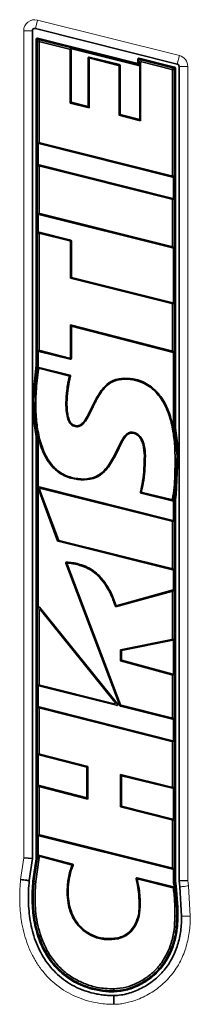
# Model space of a CAD drawing. Header units: millimetres. Extents: x 0 to 1118, y 0 to 864.
# Tile 282 of 339: x 771.52 to 780.5, y 701.18 to 753.03. Entities that reach past the tile are written whole.
import ezdxf

# ---------------------------------------------------------------- set-up
doc = ezdxf.new("R2010")
doc.units = ezdxf.units.MM

msp = doc.modelspace()

# ---------------------------------------------------------------- linework, layer by layer
at = {"color": 7, "linetype": 'Continuous', "lineweight": 18}
for p, q in [((772.4543, 753.0162), (772.3429, 752.5716)), ((772.4543, 753.0162), (779.9317, 751.1416)), ((771.7292, 708.8932), (771.7292, 752.4504)), ((771.7292, 752.4504), (772.1875, 752.4504)), ((772.5375, 751.8199), (772.4365, 751.9493)), ((772.4941, 751.9943), (772.5951, 751.8648)), ((774.1471, 751.4757), (774.1976, 751.5151)), ((774.2327, 751.4702), (774.1822, 751.4307)), ((775.1713, 750.9579), (775.1208, 751.0226)), ((775.1784, 751.0676), (775.2289, 751.0029)), ((777.8877, 750.7613), (777.7867, 750.8908)), ((777.8444, 750.9358), (777.9454, 750.8063)), ((779.9317, 751.1416), (779.8202, 750.6971)), ((776.7191, 750.6296), (776.7696, 750.669)), ((776.8046, 750.624), (776.7541, 750.5846)), ((779.5297, 750.4091), (779.6307, 750.4879)), ((779.6658, 750.443), (779.5648, 750.3641)), ((780.3731, 750.5759), (779.9148, 750.5759)), ((780.3731, 750.5759), (780.3731, 707.7057)), ((772.487, 746.553), (772.5375, 746.5924)), ((772.5726, 746.5474), (772.5221, 746.508)), ((772.5375, 745.2731), (772.487, 745.3379)), ((772.5446, 745.3828), (772.5951, 745.3181)), ((779.5577, 744.7445), (779.5072, 744.8092)), ((779.5648, 744.8542), (779.6153, 744.7895)), ((779.5297, 743.5791), (779.5802, 743.6185)), ((779.6153, 743.5736), (779.5648, 743.5342)), ((772.487, 742.8242), (772.5375, 742.8636)), ((772.5726, 742.8186), (772.5221, 742.7792)), ((772.5375, 741.7281), (772.487, 741.7928)), ((772.5446, 741.8378), (772.5951, 741.7731)), ((774.1541, 741.3833), (774.2046, 741.4227)), ((774.2397, 741.3778), (774.1892, 741.3383)), ((779.5577, 741.017), (779.5072, 741.0817)), ((779.5648, 741.1266), (779.6153, 741.0619)), ((779.5297, 738.0837), (779.5802, 738.1231)), ((779.6153, 738.0781), (779.5648, 738.0387)), ((772.487, 735.6129), (772.5375, 735.6523)), ((772.5726, 735.6073), (772.5221, 735.5679)), ((779.5574, 735.5212), (779.5069, 735.5864)), ((779.5648, 735.6313), (779.6153, 735.5661)), ((774.1804, 735.1522), (774.1299, 735.2169)), ((774.1875, 735.2619), (774.238, 735.1972)), ((772.3131, 732.8788), (772.3636, 732.8789)), ((772.3219, 732.4439), (772.3131, 732.8788)), ((779.7546, 729.9223), (779.7041, 729.9221)), ((779.7546, 729.9223), (779.8051, 729.9226)), ((772.5691, 728.2908), (772.4884, 728.363)), ((772.5431, 728.4241), (772.6238, 728.3518)), ((779.5297, 726.62), (779.5802, 726.6594)), ((779.6153, 726.6145), (779.5648, 726.5751)), ((773.5153, 725.5926), (773.5534, 725.6352)), ((773.5856, 725.6063), (773.5475, 725.5638)), ((774.779, 724.3239), (774.7638, 724.2757)), ((779.5577, 724.0579), (779.5072, 724.1226)), ((779.5648, 724.1676), (779.6153, 724.1029)), ((779.506, 722.9284), (779.5565, 722.9949)), ((779.6153, 722.9503), (779.5648, 722.8838)), ((772.5375, 721.9248), (772.487, 722.0682)), ((772.5695, 722.0972), (772.62, 721.9538)), ((779.578, 720.3515), (779.5275, 720.3929)), ((779.5648, 720.4383), (779.6153, 720.3969)), ((779.5306, 718.5319), (779.5811, 718.5705)), ((779.6153, 718.5258), (779.5648, 718.4871)), ((772.487, 717.9986), (772.5375, 718.038)), ((772.5726, 717.993), (772.5221, 717.9536)), ((772.5375, 716.7285), (772.487, 716.7933)), ((772.5447, 716.8383), (772.5952, 716.7734)), ((776.6195, 716.9254), (776.4859, 717.0109)), ((776.5333, 717.085), (776.6669, 716.9994)), ((776.7881, 716.9136), (776.826, 716.9562)), ((776.8581, 716.9277), (776.8202, 716.8851)), ((779.5577, 716.201), (779.5072, 716.2657)), ((779.5648, 716.3106), (779.6153, 716.246)), ((779.5298, 715.0225), (779.5803, 715.0619)), ((779.6153, 715.0169), (779.5648, 714.9776)), ((772.487, 714.363), (772.5375, 714.4022)), ((772.5723, 714.3573), (772.5218, 714.3182)), ((772.5375, 712.5844), (772.487, 712.6495)), ((772.5449, 712.6944), (772.5954, 712.6293)), ((779.5579, 712.555), (779.5074, 712.6193)), ((779.5648, 712.6644), (779.6153, 712.6)), ((779.5298, 710.8939), (779.5803, 710.9333)), ((779.6153, 710.8883), (779.5648, 710.849)), ((772.487, 710.1021), (772.5375, 710.1415)), ((772.5726, 710.0965), (772.5221, 710.0571)), ((771.5647, 707.7466), (771.7292, 708.8932)), ((772.5495, 708.919), (772.5075, 708.9822)), ((772.5651, 709.0205), (772.6071, 708.9573)), ((779.5577, 708.294), (779.5072, 708.3587)), ((779.5648, 708.4037), (779.6153, 708.339)), ((780.3731, 707.7057), (780.4129, 707.4219)), ((780.4129, 707.4219), (780.5045, 705.815)), ((777.8129, 706.3232), (777.8634, 706.323)), ((779.7217, 706.6885), (779.7381, 706.332)), ((779.7973, 705.8184), (779.6963, 705.8189))]:
    msp.add_line(p, q, dxfattribs=at)
at = {"color": 7, "linetype": 'Continuous', "lineweight": 35}
for p, q in [((772.1875, 752.4504), (772.1875, 708.8605)), ((779.8202, 750.6971), (772.3429, 752.5716)), ((772.3865, 734.8328), (772.3865, 752.0087)), ((772.4365, 734.8298), (772.4365, 751.9493)), ((772.4487, 752.0572), (777.6746, 750.747)), ((772.4941, 751.9943), (777.7867, 750.6673)), ((772.5375, 751.8199), (772.5375, 746.5924)), ((774.1471, 751.4757), (772.5951, 751.8648)), ((774.1822, 748.6457), (774.1822, 751.4307)), ((774.1976, 751.5151), (777.8372, 750.6026)), ((774.2327, 748.6852), (774.2327, 751.4702)), ((775.1208, 751.0226), (775.1208, 748.4641)), ((775.1713, 750.9579), (775.1713, 748.3995)), ((776.7696, 750.669), (775.1784, 751.0676)), ((776.7191, 750.6296), (775.2289, 751.0029)), ((777.7367, 750.7955), (777.7367, 750.9502)), ((777.7867, 750.6673), (777.7867, 750.8908)), ((777.7989, 750.9987), (779.678, 750.5276)), ((777.8444, 750.9358), (779.6307, 750.4879)), ((776.7541, 747.9995), (776.7541, 750.5846)), ((776.8046, 748.0388), (776.8046, 750.624)), ((777.8372, 750.6026), (777.7867, 750.6673)), ((777.8372, 750.6026), (777.8372, 747.7761)), ((777.8877, 750.7613), (777.8877, 747.7112)), ((779.5297, 750.4091), (777.9454, 750.8063)), ((779.5648, 744.8542), (779.5648, 750.3641)), ((779.6658, 750.443), (779.6658, 731.5144)), ((779.7158, 750.4791), (779.7158, 731.5192)), ((779.9148, 707.6736), (779.9148, 750.5759)), ((774.2327, 748.6852), (774.1822, 748.6457)), ((775.1713, 748.3995), (774.1822, 748.6457)), ((775.1208, 748.4641), (774.2327, 748.6852)), ((775.1208, 748.4641), (775.1713, 748.3995)), ((776.8046, 748.0388), (776.7541, 747.9995)), ((777.8877, 747.7112), (776.7541, 747.9995)), ((777.8372, 747.7761), (776.8046, 748.0388)), ((777.8372, 747.7761), (777.8877, 747.7112)), ((772.487, 745.3379), (772.487, 746.553)), ((772.5221, 746.508), (779.5577, 744.7445)), ((772.5726, 746.5474), (779.5072, 744.8092)), ((772.5375, 745.2731), (772.5375, 742.8636)), ((779.5802, 743.6185), (772.5446, 745.3828)), ((779.5297, 743.5791), (772.5951, 745.3181)), ((779.6153, 744.7895), (779.6153, 743.5736)), ((779.5648, 741.1266), (779.5648, 743.5342)), ((772.487, 741.7928), (772.487, 742.8242)), ((772.5221, 742.7792), (779.5577, 741.017)), ((772.5726, 742.8186), (779.5072, 741.0817)), ((772.5375, 741.7281), (772.5375, 735.6523)), ((774.2046, 741.4227), (772.5446, 741.8378)), ((774.1541, 741.3833), (772.5951, 741.7731)), ((774.1892, 739.4215), (774.1892, 741.3383)), ((774.2397, 739.4609), (774.2397, 741.3778)), ((779.6153, 741.0619), (779.6153, 738.0781)), ((774.2397, 739.4609), (774.1892, 739.4215)), ((779.5802, 738.1231), (774.2397, 739.4609)), ((779.5297, 738.0837), (774.1892, 739.4215)), ((779.5648, 735.6313), (779.5648, 738.0387)), ((774.1875, 736.9574), (779.5069, 735.5864)), ((774.1875, 735.2619), (774.1875, 736.9574)), ((774.238, 736.8923), (774.1875, 736.9574)), ((774.238, 736.8923), (779.5574, 735.5212)), ((774.238, 735.1972), (774.238, 736.8923)), ((772.487, 734.8269), (772.487, 735.6129)), ((772.5221, 735.5679), (774.1804, 735.1522)), ((772.5726, 735.6073), (774.1299, 735.2169)), ((779.6153, 735.5661), (779.6153, 731.5096)), ((772.2168, 733.1273), (772.3865, 734.8328)), ((772.487, 734.8269), (772.4365, 734.8298)), ((774.1569, 734.3143), (772.5269, 734.7202)), ((774.0956, 734.2775), (772.5702, 734.6574)), ((777.0345, 734.1554), (777.0348, 734.1049)), ((772.2126, 732.8787), (772.2168, 733.1273)), ((772.2516, 731.9743), (772.2126, 732.8787)), ((772.2626, 732.8786), (772.2668, 733.1255)), ((772.3865, 731.0784), (772.2516, 731.9743)), ((772.4365, 731.0838), (772.3014, 731.9788)), ((774.5311, 731.6474), (774.5321, 731.5969)), ((779.6153, 731.5096), (779.6658, 731.5144)), ((779.6153, 731.5096), (779.6166, 731.5029)), ((779.6658, 731.5144), (779.7728, 730.7201)), ((779.7158, 731.5192), (779.8226, 730.7243)), ((772.3865, 708.8463), (772.3865, 731.0784)), ((772.487, 731.0894), (772.4365, 731.0838)), ((772.4365, 708.8427), (772.4365, 731.0838)), ((772.487, 731.0894), (772.4858, 731.0948)), ((772.487, 728.3994), (772.487, 731.0894)), ((779.8226, 730.7243), (779.8471, 730.3231)), ((779.7971, 730.3211), (779.8051, 729.9226)), ((779.8471, 730.3231), (779.8551, 729.9226)), ((779.8551, 729.9226), (779.762, 728.0311)), ((774.9137, 728.7933), (774.9134, 728.8438)), ((772.487, 722.0682), (772.487, 728.3672)), ((772.4884, 728.363), (773.5153, 725.5926)), ((779.5802, 726.6594), (772.5431, 728.4241)), ((772.5691, 728.2908), (773.5534, 725.6352)), ((779.5297, 726.62), (772.6238, 728.3518)), ((777.9121, 728.1039), (779.5497, 727.696)), ((777.9745, 728.1404), (779.5116, 727.7576)), ((779.7125, 728.038), (779.6658, 727.7669)), ((779.762, 728.0311), (779.7158, 727.7617)), ((779.6153, 727.7723), (779.6658, 727.7669)), ((779.6153, 727.7723), (779.6153, 726.6145)), ((779.6658, 727.7669), (779.6658, 707.6562)), ((779.7158, 727.7617), (779.7158, 707.6597)), ((779.5648, 724.1676), (779.5648, 726.5751)), ((773.5475, 725.5638), (779.5577, 724.0579)), ((773.5856, 725.6063), (779.5072, 724.1226)), ((773.9425, 724.407), (776.7881, 716.9136)), ((774.0179, 724.3506), (776.826, 716.9562)), ((779.6153, 724.1029), (779.6153, 722.9503)), ((779.506, 722.9284), (776.5647, 722.1087)), ((779.5565, 722.9949), (776.5979, 722.1704)), ((779.5648, 720.4383), (779.5648, 722.8838)), ((772.5375, 721.9248), (772.5375, 718.038)), ((776.6669, 716.9994), (772.5695, 722.0972)), ((776.5333, 717.085), (772.62, 721.9538)), ((776.8258, 719.8535), (779.5275, 720.3929)), ((776.8763, 719.8121), (779.578, 720.3515)), ((779.6153, 720.3969), (779.6153, 718.5258)), ((776.8258, 719.2657), (776.8258, 719.8535)), ((776.8763, 719.8121), (776.8258, 719.8535)), ((776.8763, 719.3043), (776.8763, 719.8121)), ((776.8763, 719.3043), (776.8258, 719.2657)), ((779.5306, 718.5319), (776.8258, 719.2657)), ((779.5811, 718.5705), (776.8763, 719.3043)), ((779.5648, 716.3106), (779.5648, 718.4871)), ((772.487, 716.7933), (772.487, 717.9986)), ((772.5221, 717.9536), (776.6195, 716.9254)), ((772.5726, 717.993), (776.4859, 717.0109)), ((772.5375, 716.7285), (772.5375, 714.4022)), ((779.5803, 715.0619), (772.5447, 716.8383)), ((779.5298, 715.0225), (772.5952, 716.7734)), ((776.8202, 716.8851), (779.5577, 716.201)), ((776.8581, 716.9277), (779.5072, 716.2657)), ((779.6153, 716.246), (779.6153, 715.0169)), ((779.5648, 712.6644), (779.5648, 714.9776)), ((772.487, 712.6495), (772.487, 714.363)), ((772.5218, 714.3182), (775.0509, 713.6679)), ((772.5723, 714.3573), (775.1014, 713.7071)), ((775.0509, 713.6679), (775.1014, 713.7071)), ((775.0509, 713.6679), (775.0509, 712.0504)), ((775.1014, 713.7071), (775.1014, 711.9853)), ((776.8251, 713.2763), (779.5074, 712.6193)), ((776.8258, 711.5765), (776.8251, 713.2763)), ((776.8757, 713.2119), (776.8251, 713.2763)), ((776.8757, 713.2119), (779.5579, 712.555)), ((776.8763, 711.6159), (776.8757, 713.2119)), ((772.5375, 712.5844), (772.5375, 710.1415)), ((775.0509, 712.0504), (772.5449, 712.6944)), ((775.1014, 711.9853), (772.5954, 712.6293)), ((779.6153, 712.6), (779.6153, 710.8883)), ((775.0509, 712.0504), (775.1014, 711.9853)), ((776.8763, 711.6159), (776.8258, 711.5765)), ((779.5298, 710.8939), (776.8258, 711.5765)), ((779.5803, 710.9333), (776.8763, 711.6159)), ((779.5648, 708.4037), (779.5648, 710.849)), ((772.487, 708.8391), (772.487, 710.1021)), ((772.5221, 710.0571), (779.5577, 708.294)), ((772.5726, 710.0965), (779.5072, 708.3587)), ((771.7292, 708.8932), (772.1875, 708.8605)), ((772.1875, 708.8605), (772.0202, 707.6946)), ((772.218, 707.672), (772.3865, 708.8463)), ((772.5495, 708.919), (772.3681, 707.6549)), ((772.487, 708.8391), (772.5075, 708.9822)), ((772.5651, 709.0205), (774.3022, 708.5672)), ((774.2307, 708.5337), (772.6071, 708.9573)), ((772.4365, 708.8427), (772.2677, 707.6663)), ((772.487, 708.8391), (772.4365, 708.8427)), ((779.6153, 708.339), (779.6153, 707.6527)), ((777.7042, 707.8368), (779.6274, 707.3579)), ((772.2677, 707.6663), (772.3681, 707.6549)), ((779.5821, 707.3171), (777.7746, 707.7672)), ((779.6153, 707.6527), (779.6658, 707.6562)), ((779.6658, 707.6562), (779.7031, 707.3911)), ((779.7901, 706.2861), (779.7031, 707.3911)), ((779.7158, 707.6597), (779.7526, 707.3981)), ((779.7526, 707.3981), (779.8401, 706.2876)), ((779.9148, 707.6736), (780.3731, 707.7057)), ((779.9591, 707.3582), (779.9148, 707.6736)), ((780.0463, 705.8172), (779.9591, 707.3582)), ((779.7973, 705.8184), (779.7901, 706.2861)), ((779.8401, 706.2876), (779.8473, 705.8182)), ((776.476, 701.887), (776.4757, 701.9881))]:
    msp.add_line(p, q, dxfattribs=at)
at = {"color": 7, "linetype": 'Continuous', "lineweight": 18, "flags": 128}
for points in [[(772.3131, 732.8788), (772.2979, 732.8787), (772.2828, 732.8787), (772.2626, 732.8786)], [(774.0042, 732.8625), (773.9941, 732.8624), (773.9537, 732.8624)], [(778.0851, 730.0585), (778.0952, 730.0586), (778.1356, 730.0587)], [(774.0877, 707.5142), (774.0776, 707.5151), (774.0374, 707.5187)]]:
    msp.add_lwpolyline(points, dxfattribs=at)
at = {"color": 7, "linetype": 'Continuous', "lineweight": 35, "flags": 128}
for points in [[(777.3966, 731.2594), (777.3964, 731.2696), (777.3955, 731.31)], [(776.6886, 704.6755), (776.6905, 704.6655), (776.6982, 704.6259)]]:
    msp.add_lwpolyline(points, dxfattribs=at)
at = {"color": 7, "linetype": 'Continuous', "lineweight": 18}
for centre, start, end in [((772.3125, 752.4504), 75.92628, 180), ((779.7898, 750.5759), 360, 75.92628)]:
    msp.add_arc(centre, 0.5833, start, end, dxfattribs=at)
at = {"color": 7, "linetype": 'Continuous', "lineweight": 35}
for centre, radius, start, end in [((772.3125, 752.4504), 0.125, 75.92628, 180), ((772.4365, 752.0087), 0.05, 75.9246, 180), ((777.7867, 750.9502), 0.05, 75.92628, 180), ((777.6867, 750.7955), 0.05, 255.9246, 0), ((779.6658, 750.4791), 0.05, 0, 75.92628), ((779.7898, 750.5759), 0.125, 0, 75.92628)]:
    msp.add_arc(centre, radius, start, end, dxfattribs=at)
for centre, major_axis, ratio, start_param, end_param in [((772.4904, 751.9396), (-0.0368, 0.0472), 0.8358367, 5.4633898, 7.1029808), ((772.5914, 751.8102), (-0.0368, 0.0472), 0.8358367, 5.4633898, 7.1029808), ((774.1283, 751.4248), (-0.0443, -0.0346), 0.8899501, 2.5346601, 3.7485252), ((774.1788, 751.4642), (-0.0443, -0.0346), 0.8899501, 2.5346601, 3.7485252), ((775.1747, 751.0129), (0.0368, -0.0472), 0.8358664, 2.321874, 3.9613113), ((775.2252, 750.9482), (0.0368, -0.0472), 0.8358664, 2.321874, 3.9613113), ((777.8406, 750.8811), (-0.0368, 0.0472), 0.8358414, 5.463402, 7.1029686), ((776.7002, 750.5787), (-0.0443, -0.0346), 0.8899368, 2.5345783, 3.748607), ((776.7507, 750.6181), (-0.0443, -0.0346), 0.8899368, 2.5345783, 3.748607), ((777.9417, 750.7516), (-0.0368, 0.0472), 0.8358414, 5.463402, 7.1029686), ((779.5109, 750.3582), (0.0443, 0.0346), 0.889948, 5.6762398, 6.8901308), ((779.6119, 750.437), (0.0443, 0.0346), 0.889948, 5.6762398, 6.8901308), ((772.5409, 746.5589), (0.0443, 0.0346), 0.8899453, 2.5346302, 3.7485551), ((772.5914, 746.5983), (0.0443, 0.0346), 0.8899453, 2.5346302, 3.7485551), ((772.5409, 745.3282), (0.0368, -0.0472), 0.8358311, 2.3217827, 3.9614027), ((772.5914, 745.2634), (0.0368, -0.0472), 0.8358311, 2.3217827, 3.9614027), ((779.5109, 744.8639), (-0.0368, 0.0472), 0.8358476, 2.3218253, 3.96136), ((779.5614, 744.7992), (-0.0368, 0.0472), 0.8358476, 2.3218253, 3.96136), ((779.5614, 743.5677), (-0.0443, -0.0346), 0.8899526, 2.5346756, 3.7485097), ((779.5109, 743.5283), (-0.0443, -0.0346), 0.8899526, 2.5346756, 3.7485097), ((772.5409, 742.8301), (0.0443, 0.0346), 0.8899333, 2.5345566, 3.7486287), ((772.5914, 742.8695), (0.0443, 0.0346), 0.8899333, 2.5345566, 3.7486287), ((772.5409, 741.7831), (0.0368, -0.0471), 0.8359407, 2.3220665, 3.9611188), ((772.5914, 741.7185), (0.0368, -0.0471), 0.8359407, 2.3220665, 3.9611188), ((774.1353, 741.3324), (-0.0443, -0.0346), 0.8899036, 2.5343734, 3.7488119), ((774.1858, 741.3719), (-0.0443, -0.0346), 0.8899036, 2.5343734, 3.7488119), ((779.5109, 741.1363), (-0.0368, 0.0472), 0.8358743, 2.3218944, 3.9612909), ((779.5614, 741.0716), (-0.0368, 0.0472), 0.8358743, 2.3218944, 3.9612909), ((779.5109, 738.0328), (-0.0443, -0.0346), 0.8899346, 2.5345648, 3.7486205), ((779.5614, 738.0722), (-0.0443, -0.0346), 0.8899346, 2.5345648, 3.7486205), ((772.5409, 735.6188), (0.0443, 0.0346), 0.8899474, 2.5346432, 3.7485421), ((772.5914, 735.6582), (0.0443, 0.0346), 0.8899474, 2.5346432, 3.7485421), ((779.5109, 735.6411), (-0.0367, 0.0473), 0.8347671, 2.3190456, 3.9641397), ((779.5614, 735.5759), (-0.0367, 0.0473), 0.8347671, 2.3190456, 3.9641397), ((774.1336, 735.2716), (-0.0368, 0.0472), 0.8358429, 2.3218131, 3.9613722), ((774.1841, 735.2069), (-0.0368, 0.0472), 0.8358429, 2.3218131, 3.9613722), ((772.544, 728.3683), (0.0493, -0.0442), 0.7557416, 2.1797775, 3.4428116), ((772.3916, 728.5049), (-0.0959, 0.1373), 0.1975016, 3.1230461, 3.7113477), ((772.544, 728.3683), (0.0493, -0.0442), 0.7557416, 4.0311131, 4.1034078), ((772.6246, 728.296), (0.0493, -0.0442), 0.7557416, 2.1797775, 4.1034078), ((779.5109, 726.5692), (-0.0443, -0.0346), 0.889953, 2.5346777, 3.7485076), ((779.5614, 726.6086), (-0.0443, -0.0346), 0.889953, 2.5346777, 3.7485076), ((773.5645, 725.6151), (0.0367, 0.0409), 0.9096156, 2.6944515, 3.5887338), ((773.6026, 725.6576), (0.0367, 0.0409), 0.9096156, 2.6944515, 3.5887338), ((779.5109, 724.1773), (-0.0368, 0.0472), 0.8358623, 2.3218634, 3.9613219), ((779.5614, 724.1126), (-0.0368, 0.0472), 0.8358623, 2.3218634, 3.9613219), ((779.5109, 722.8738), (-0.0364, -0.0479), 0.8315202, 2.310902, 3.9722833), ((779.5614, 722.9403), (-0.0364, -0.0479), 0.8315202, 2.310902, 3.9722833), ((772.5409, 722.0467), (0.0261, -0.0743), 0.6349737, 2.0770525, 4.2061328), ((772.5914, 721.9033), (0.0261, -0.0743), 0.6349737, 2.0770525, 4.2061328), ((779.5109, 720.4445), (-0.0436, 0.0358), 0.8863012, 2.5130659, 3.7701194), ((779.5614, 720.4031), (-0.0436, 0.0358), 0.8863012, 2.5130659, 3.7701194), ((779.5109, 718.4814), (-0.0446, -0.0341), 0.8913191, 2.5432309, 3.7399544), ((779.5614, 718.52), (-0.0446, -0.0341), 0.8913191, 2.5432309, 3.7399544), ((772.5409, 718.0045), (0.0443, 0.0346), 0.8899653, 2.5347537, 3.7484316), ((772.5914, 718.0439), (0.0443, 0.0346), 0.8899653, 2.5347537, 3.7484316), ((772.5409, 716.7836), (0.0368, -0.0472), 0.8355692, 2.3211056, 3.9620797), ((772.5914, 716.7187), (0.0368, -0.0472), 0.8355692, 2.3211056, 3.9620797), ((776.4772, 717.0687), (-0.068, 0.0436), 0.6188602, 2.0679223, 4.215263), ((776.6108, 716.9831), (-0.068, 0.0436), 0.6188602, 2.0679223, 4.215263), ((776.8371, 716.9365), (0.0365, 0.0411), 0.9099174, 2.6977879, 3.5853974), ((776.875, 716.9791), (0.0365, 0.0411), 0.9099174, 2.6977879, 3.5853974), ((779.5109, 716.3203), (-0.0368, 0.0471), 0.8359619, 2.3221216, 3.9610637), ((779.5614, 716.2557), (-0.0368, 0.0471), 0.8359619, 2.3221216, 3.9610637), ((779.5109, 714.9717), (-0.0443, -0.0345), 0.8900695, 2.5353967, 3.7477886), ((779.5614, 715.011), (-0.0443, -0.0345), 0.8900695, 2.5353967, 3.7477886), ((772.5409, 714.3689), (0.0444, 0.0344), 0.8903804, 2.537325, 3.7458603), ((772.5914, 714.4081), (0.0444, 0.0344), 0.8903804, 2.537325, 3.7458603), ((772.5409, 712.6398), (0.0367, -0.0473), 0.8348829, 2.3193418, 3.9638435), ((772.5914, 712.5747), (0.0367, -0.0473), 0.8348829, 2.3193418, 3.9638435), ((779.5109, 712.674), (-0.0369, 0.047), 0.8367177, 2.32409, 3.9590953), ((779.5614, 712.6097), (-0.0369, 0.047), 0.8367177, 2.32409, 3.9590953), ((779.5614, 710.8824), (-0.0443, -0.0345), 0.8900663, 2.535377, 3.7478083), ((779.5109, 710.8431), (-0.0443, -0.0345), 0.8900663, 2.535377, 3.7478083), ((772.5409, 710.108), (0.0443, 0.0346), 0.8899411, 2.5346043, 3.748581), ((772.5914, 710.1474), (0.0443, 0.0346), 0.8899411, 2.5346043, 3.748581), ((772.5597, 708.9661), (0.0324, -0.0487), 0.8550264, 2.3780106, 3.9051747), ((772.6017, 708.903), (0.0324, -0.0487), 0.8550264, 2.3780106, 3.9051747), ((779.5109, 708.4134), (-0.0368, 0.0472), 0.835857, 2.3218496, 3.9613357), ((779.5614, 708.3487), (-0.0368, 0.0472), 0.835857, 2.3218496, 3.9613357)]:
    msp.add_ellipse(centre, major_axis=major_axis, ratio=ratio, start_param=start_param, end_param=end_param, dxfattribs=at)
for points, knots in [([(772.2668, 733.1255), (772.2677, 733.1511), (772.2768, 733.3923), (772.3112, 733.7974), (772.3771, 734.3389), (772.4167, 734.6662), (772.4365, 734.8298)], [0, 0, 0, 0, 0.0447672, 0.4227118, 0.7113465, 1, 1, 1, 1]), ([(772.3274, 733.3374), (772.3405, 733.5077), (772.366, 733.8418), (772.4282, 734.3375), (772.4674, 734.6637), (772.487, 734.8269)], [0, 0, 0, 0, 0.3419686, 0.6709743, 1, 1, 1, 1]), ([(772.4696, 734.6807), (772.4482, 734.5068), (772.4002, 734.119), (772.3497, 733.6713), (772.3314, 733.3967), (772.3274, 733.3374)], [0, 0, 0, 0, 0.38901835, 0.86791001, 1, 1, 1, 1]), ([(772.513, 734.6179), (772.4886, 734.4212), (772.4407, 734.0343), (772.378, 733.4552), (772.3684, 733.0712), (772.3636, 732.8789)], [0, 0, 0, 0, 0.3404809, 0.6697913, 1, 1, 1, 1]), ([(772.4696, 734.6807), (772.4708, 734.6861), (772.473, 734.6969), (772.4828, 734.7103), (772.4958, 734.7188), (772.5111, 734.7227), (772.5214, 734.7211), (772.5269, 734.7202)], [0, 0, 0, 0, 0.2078278, 0.4164972, 0.6076091, 0.7895996, 1, 1, 1, 1]), ([(772.5702, 734.6574), (772.5648, 734.6582), (772.5539, 734.66), (772.5379, 734.6556), (772.5253, 734.6464), (772.5163, 734.6336), (772.5141, 734.6234), (772.513, 734.6179)], [0, 0, 0, 0, 0.2079676, 0.4167752, 0.6080617, 0.7902651, 1, 1, 1, 1]), ([(774.0042, 732.8625), (774.0147, 733.0785), (774.0321, 733.439), (774.1076, 733.9039), (774.1656, 734.1511), (774.1906, 734.2578)], [0, 0, 0, 0, 0.4597703, 0.7669885, 1, 1, 1, 1]), ([(774.1293, 734.2214), (774.1302, 734.2267), (774.1318, 734.2374), (774.1275, 734.2531), (774.1185, 734.2657), (774.1072, 734.2738), (774.099, 734.2764), (774.0956, 734.2775)], [0, 0, 0, 0, 0.2208152, 0.4423622, 0.6490855, 0.8499838, 1, 1, 1, 1]), ([(774.1569, 734.3143), (774.162, 734.3125), (774.1723, 734.309), (774.1841, 734.2977), (774.191, 734.2839), (774.1929, 734.27), (774.1913, 734.2615), (774.1906, 734.2578)], [0, 0, 0, 0, 0.2200084, 0.440753, 0.6465559, 0.8463544, 1, 1, 1, 1]), ([(773.9537, 732.8624), (773.964, 733.0785), (773.9803, 733.4228), (774.0517, 733.8754), (774.1046, 734.1109), (774.1293, 734.2214)], [0, 0, 0, 0, 0.47253765, 0.75263471, 1, 1, 1, 1]), ([(777.0345, 734.1554), (776.8314, 734.1323), (776.4505, 734.089), (775.9186, 733.686), (775.5873, 733.1816), (775.3295, 732.6602), (775.1379, 732.2517), (774.9629, 731.9348), (774.7977, 731.7506), (774.6675, 731.6628), (774.5754, 731.6524), (774.5311, 731.6474)], [0, 0, 0, 0, 0.16068132, 0.30143708, 0.5160814, 0.63930441, 0.7670973, 0.87795891, 0.92676875, 0.96473959, 1, 1, 1, 1]), ([(777.0348, 734.1049), (776.8502, 734.0853), (776.4796, 734.046), (775.9568, 733.6548), (775.5838, 733.0826), (775.3191, 732.5121), (775.0966, 732.0625), (774.9168, 731.783), (774.7203, 731.6318), (774.6032, 731.6006), (774.5419, 731.5974), (774.5321, 731.5969)], [0, 0, 0, 0, 0.1463265, 0.2936298, 0.5028863, 0.6888138, 0.7969061, 0.9056641, 0.9508188, 0.9921525, 1, 1, 1, 1]), ([(779.6166, 731.5029), (779.5511, 731.7845), (779.4131, 732.3775), (779.0114, 733.1718), (778.4037, 733.7943), (777.7103, 734.1141), (777.2373, 734.1431), (777.0345, 734.1554)], [0, 0, 0, 0, 0.2142472, 0.4510537, 0.6499938, 0.8499338, 1, 1, 1, 1]), ([(779.7041, 729.9221), (779.6999, 730.138), (779.6901, 730.6562), (779.5929, 731.4725), (779.3604, 732.3605), (778.9632, 733.1524), (778.3664, 733.7571), (777.6904, 734.0655), (777.2307, 734.0932), (777.0348, 734.1049)], [0, 0, 0, 0, 0.1166514, 0.2799883, 0.4428959, 0.6108254, 0.7522839, 0.8944517, 1, 1, 1, 1]), ([(772.3014, 731.9788), (772.2995, 732.0008), (772.2732, 732.2999), (772.2677, 732.6003), (772.2626, 732.8786)], [0, 0, 0, 0, 0.0734023, 1, 1, 1, 1]), ([(772.3636, 732.8789), (772.3674, 732.663), (772.3763, 732.1607), (772.462, 731.3754), (772.6664, 730.5354), (773.0196, 729.7851), (773.5603, 729.2084), (774.2194, 728.888), (774.6892, 728.8581), (774.9134, 728.8438)], [0, 0, 0, 0, 0.1207067, 0.2808553, 0.4405891, 0.6024966, 0.7385288, 0.8751925, 1, 1, 1, 1]), ([(774.5321, 731.5969), (774.4812, 731.6007), (774.3842, 731.608), (774.2567, 731.6787), (774.1379, 731.8076), (774.0357, 732.0371), (773.9729, 732.3539), (773.956, 732.643), (773.9542, 732.8127), (773.9537, 732.8624)], [0, 0, 0, 0, 0.0985717, 0.1875769, 0.276246, 0.4364076, 0.6691964, 0.9031637, 1, 1, 1, 1]), ([(774.5311, 731.6474), (774.4804, 731.6517), (774.3888, 731.6594), (774.2647, 731.7369), (774.1502, 731.8845), (774.0668, 732.1247), (774.0126, 732.4651), (774.0073, 732.7173), (774.0042, 732.8625)], [0, 0, 0, 0, 0.10308347, 0.18649136, 0.29216413, 0.48177746, 0.70171433, 1, 1, 1, 1]), ([(774.9134, 728.8438), (775.1112, 728.8649), (775.5082, 728.9072), (775.9481, 729.2426), (776.241, 729.6136), (776.4882, 730.0351), (776.6875, 730.4652), (776.8903, 730.8769), (777.0511, 731.1339), (777.2237, 731.2736), (777.3276, 731.3062), (777.3837, 731.3093), (777.3955, 731.31)], [0, 0, 0, 0, 0.15846874, 0.31804842, 0.42962819, 0.54158013, 0.71265391, 0.81318244, 0.91427233, 0.95451204, 0.99040789, 1, 1, 1, 1]), ([(774.9137, 728.7933), (775.1276, 728.8173), (775.5263, 728.862), (775.9662, 729.1931), (776.2564, 729.5467), (776.5101, 729.9665), (776.7124, 730.398), (776.9101, 730.8055), (777.0585, 731.0558), (777.2013, 731.1949), (777.3021, 731.2512), (777.3668, 731.2568), (777.3966, 731.2594)], [0, 0, 0, 0, 0.1711077, 0.3190722, 0.4300668, 0.5414278, 0.7148727, 0.8154458, 0.9088614, 0.9479119, 0.9759527, 1, 1, 1, 1]), ([(777.3955, 731.31), (777.4658, 731.303), (777.6047, 731.2892), (777.798, 731.1664), (777.9757, 730.9411), (778.1126, 730.5581), (778.1271, 730.2427), (778.1356, 730.0587)], [0, 0, 0, 0, 0.1300359, 0.2571279, 0.4135294, 0.6581003, 1, 1, 1, 1]), ([(777.3966, 731.2594), (777.4507, 731.2549), (777.5688, 731.2449), (777.7415, 731.1473), (777.9095, 730.9518), (778.0596, 730.5807), (778.0752, 730.2613), (778.0851, 730.0585)], [0, 0, 0, 0, 0.10552603, 0.23052948, 0.37671736, 0.60445439, 1, 1, 1, 1]), ([(772.4858, 731.0948), (772.5319, 730.9128), (772.6511, 730.4417), (772.9707, 729.7669), (773.5223, 729.1721), (774.1988, 728.8395), (774.6822, 728.8083), (774.9137, 728.7933)], [0, 0, 0, 0, 0.154241, 0.3993454, 0.6044615, 0.8105356, 1, 1, 1, 1]), ([(779.7728, 730.7201), (779.7769, 730.6675), (779.7873, 730.5346), (779.7934, 730.4015), (779.7971, 730.3211)], [0, 0, 0, 0, 0.3964297, 1, 1, 1, 1]), ([(778.0851, 730.0585), (778.0798, 729.8429), (778.0689, 729.399), (778.0115, 728.7625), (777.9204, 728.3503), (777.8787, 728.1612)], [0, 0, 0, 0, 0.3384462, 0.6965359, 1, 1, 1, 1]), ([(778.1356, 730.0587), (778.1304, 729.843), (778.1202, 729.4156), (778.0645, 728.7918), (777.9811, 728.3909), (777.9409, 728.1973)], [0, 0, 0, 0, 0.3453311, 0.6839349, 1, 1, 1, 1]), ([(779.5681, 727.7929), (779.5989, 727.9911), (779.6628, 728.4026), (779.6968, 729.1148), (779.7014, 729.6264), (779.7041, 729.9221)], [0, 0, 0, 0, 0.2814734, 0.5845475, 1, 1, 1, 1]), ([(779.8051, 729.9226), (779.8049, 729.8147), (779.8042, 729.4911), (779.7909, 728.9694), (779.7623, 728.4483), (779.7255, 728.1447), (779.7125, 728.038)], [0, 0, 0, 0, 0.17138837, 0.51419914, 0.82916484, 1, 1, 1, 1]), ([(779.6062, 727.7309), (779.6367, 727.9067), (779.7042, 728.2954), (779.7349, 728.8508), (779.7455, 729.2276), (779.75, 729.3886)], [0, 0, 0, 0, 0.3211354, 0.7097893, 1, 1, 1, 1]), ([(779.75, 729.3886), (779.746, 729.243), (779.7367, 728.9002), (779.7088, 728.359), (779.6465, 727.9682), (779.6153, 727.7723)], [0, 0, 0, 0, 0.2692434, 0.6337968, 1, 1, 1, 1]), ([(777.9121, 728.1039), (777.907, 728.1057), (777.8967, 728.1092), (777.8849, 728.1205), (777.878, 728.1344), (777.876, 728.1485), (777.8778, 728.1573), (777.8787, 728.1612)], [0, 0, 0, 0, 0.2177959, 0.436344, 0.6395575, 0.8362662, 1, 1, 1, 1]), ([(777.9409, 728.1973), (777.94, 728.192), (777.9381, 728.1813), (777.9422, 728.1655), (777.951, 728.1527), (777.9624, 728.1443), (777.9707, 728.1416), (777.9745, 728.1404)], [0, 0, 0, 0, 0.218842, 0.4384305, 0.6428348, 0.8409785, 1, 1, 1, 1]), ([(779.5116, 727.7576), (779.5169, 727.7567), (779.5277, 727.755), (779.5434, 727.7594), (779.5561, 727.7684), (779.5644, 727.7801), (779.5669, 727.7889), (779.5681, 727.7929)], [0, 0, 0, 0, 0.2168909, 0.4345405, 0.636703, 0.8321852, 1, 1, 1, 1]), ([(779.6062, 727.7309), (779.6045, 727.7257), (779.6012, 727.7154), (779.5903, 727.7032), (779.5765, 727.696), (779.5625, 727.6937), (779.5537, 727.6953), (779.5497, 727.696)], [0, 0, 0, 0, 0.2179833, 0.4367174, 0.6401513, 0.8371238, 1, 1, 1, 1]), ([(773.9425, 724.407), (773.9408, 724.4128), (773.9375, 724.4244), (773.9402, 724.4419), (773.9484, 724.4556), (773.9599, 724.4645), (773.9737, 724.4697), (773.9837, 724.4697), (773.989, 724.4697)], [0, 0, 0, 0, 0.18931148, 0.379917, 0.54187996, 0.68532256, 0.83286103, 1, 1, 1, 1]), ([(774.779, 724.3239), (774.6771, 724.353), (774.4724, 724.4117), (774.2065, 724.4529), (774.0445, 724.4654), (773.989, 724.4697)], [0, 0, 0, 0, 0.3947024, 0.7926881, 1, 1, 1, 1]), ([(774.0652, 724.4133), (774.0591, 724.4133), (774.0479, 724.4133), (774.0326, 724.4068), (774.0215, 724.3965), (774.0152, 724.3834), (774.0135, 724.3691), (774.0153, 724.358), (774.0175, 724.3519), (774.0179, 724.3506)], [0, 0, 0, 0, 0.1887411, 0.3486873, 0.509366, 0.6526891, 0.7959811, 0.9564455, 1, 1, 1, 1]), ([(774.7638, 724.2757), (774.6599, 724.3054), (774.482, 724.3562), (774.2471, 724.3957), (774.1178, 724.4082), (774.0652, 724.4133)], [0, 0, 0, 0, 0.4539746, 0.7775316, 1, 1, 1, 1]), ([(776.5647, 722.1087), (776.4938, 722.3131), (776.3622, 722.6931), (776.0835, 723.2128), (775.7066, 723.7145), (775.2534, 724.0916), (774.8885, 724.2288), (774.7638, 724.2757)], [0, 0, 0, 0, 0.2215441, 0.411735, 0.601503, 0.8638447, 1, 1, 1, 1]), ([(776.5979, 722.1704), (776.5312, 722.359), (776.3909, 722.7559), (776.0806, 723.3206), (775.6341, 723.8656), (775.1657, 724.1898), (774.8492, 724.2995), (774.779, 724.3239)], [0, 0, 0, 0, 0.2050082, 0.4312993, 0.6567305, 0.9237828, 1, 1, 1, 1]), ([(776.5979, 722.1704), (776.5979, 722.1704), (776.5869, 722.1498), (776.5758, 722.1292), (776.5647, 722.1087)], [0, 0, 0, 0, 0.0002661, 1, 1, 1, 1]), ([(774.0374, 707.5187), (774.0511, 707.6259), (774.0797, 707.8498), (774.1545, 708.1691), (774.2278, 708.3755), (774.2617, 708.4708)], [0, 0, 0, 0, 0.3302708, 0.6904999, 1, 1, 1, 1]), ([(774.3316, 708.5009), (774.3062, 708.4395), (774.2394, 708.2784), (774.1506, 707.949), (774.1114, 707.6782), (774.0877, 707.5142)], [0, 0, 0, 0, 0.1952398, 0.5129084, 1, 1, 1, 1]), ([(774.2617, 708.4708), (774.2634, 708.4761), (774.2668, 708.4867), (774.2649, 708.5031), (774.2578, 708.517), (774.2467, 708.5273), (774.237, 708.5319), (774.2314, 708.5335), (774.2307, 708.5337)], [0, 0, 0, 0, 0.2063204, 0.4135073, 0.6025616, 0.782034, 0.9703391, 1, 1, 1, 1]), ([(774.3022, 708.5672), (774.3075, 708.5653), (774.3182, 708.5615), (774.3302, 708.5499), (774.3369, 708.5357), (774.3381, 708.5208), (774.3355, 708.5091), (774.3325, 708.5028), (774.3316, 708.5009)], [0, 0, 0, 0, 0.19963432, 0.40021966, 0.58052175, 0.74890517, 0.92454229, 1, 1, 1, 1]), ([(777.6482, 707.7799), (777.647, 707.786), (777.645, 707.7972), (777.6487, 707.8136), (777.6569, 707.8263), (777.6686, 707.8347), (777.6822, 707.8388), (777.6944, 707.8389), (777.7017, 707.8373), (777.7042, 707.8368)], [0, 0, 0, 0, 0.18777363, 0.3430649, 0.49917071, 0.63635922, 0.77210241, 0.92429044, 1, 1, 1, 1]), ([(772.0202, 707.6946), (772.0031, 707.6965), (771.9656, 707.7007), (771.8705, 707.7115), (771.7343, 707.7272), (771.6237, 707.7399), (771.5647, 707.7466)], [0, 0, 0, 0, 0.1936812, 0.424982, 0.6937967, 1, 1, 1, 1]), ([(772.0202, 707.6946), (772.0057, 707.5163), (771.9767, 707.161), (771.9726, 706.6238), (772.0012, 706.0923), (772.0701, 705.5593), (772.1814, 705.0377), (772.343, 704.5212), (772.5539, 704.029), (772.908, 703.406), (773.4869, 702.7136), (774.3761, 702.09), (775.1421, 701.8097), (775.6695, 701.7029), (775.9366, 701.6653), (776.2063, 701.6418), (776.3864, 701.6393), (776.4767, 701.638)], [0, 0, 0, 0, 0.0624858, 0.1245557, 0.1875847, 0.2483843, 0.3121835, 0.3737431, 0.4372327, 0.4989393, 0.6237726, 0.7490277, 0.8742338, 0.9054686, 0.9370529, 0.9684583, 1, 1, 1, 1]), ([(776.4761, 701.837), (776.3619, 701.8392), (776.1319, 701.8436), (775.79, 701.8835), (775.2268, 701.9906), (774.4665, 702.2694), (773.6148, 702.8684), (773.0651, 703.5309), (772.7313, 704.1208), (772.4582, 704.7554), (772.2863, 705.4316), (772.1984, 706.1244), (772.1716, 706.6379), (772.1759, 707.1567), (772.204, 707.4999), (772.218, 707.672)], [0, 0, 0, 0, 0.0415582, 0.0836325, 0.124991, 0.2500144, 0.3746603, 0.4994827, 0.5594718, 0.6208534, 0.7503284, 0.8114302, 0.8747851, 0.9371998, 1, 1, 1, 1]), ([(772.2677, 707.6663), (772.254, 707.4986), (772.2265, 707.1625), (772.2215, 706.6527), (772.2468, 706.1457), (772.3107, 705.6312), (772.4163, 705.1235), (772.6168, 704.4728), (772.9127, 703.8615), (773.3069, 703.317), (773.7765, 702.8179), (774.4805, 702.318), (775.2099, 702.0501), (775.7119, 701.9484), (775.9658, 701.9127), (776.2211, 701.8906), (776.3913, 701.8882), (776.476, 701.887)], [0, 0, 0, 0, 0.0618196, 0.1238554, 0.1871882, 0.2482119, 0.3141746, 0.3774282, 0.4981327, 0.561459, 0.6238025, 0.7493225, 0.8747295, 0.9059286, 0.937486, 0.9688782, 1, 1, 1, 1]), ([(772.3681, 707.6549), (772.3517, 707.4395), (772.3047, 706.8222), (772.358, 705.7824), (772.6052, 704.7569), (772.9759, 703.9632), (773.3603, 703.3972), (773.843, 702.9009), (774.392, 702.5121), (774.9911, 702.2323), (775.6814, 702.03), (776.1868, 702.0033), (776.4757, 701.9881)], [0, 0, 0, 0, 0.0810251, 0.2322961, 0.3888799, 0.473337, 0.5598916, 0.6444502, 0.7318474, 0.8107424, 0.8917954, 1, 1, 1, 1]), ([(776.6982, 704.6259), (776.4805, 704.6019), (776.0446, 704.5538), (775.366, 704.7246), (774.7571, 705.1041), (774.3062, 705.6924), (774.0832, 706.3268), (774.0041, 706.9464), (774.0262, 707.3263), (774.0374, 707.5187)], [0, 0, 0, 0, 0.1410473, 0.2824983, 0.4446189, 0.5973107, 0.7536694, 0.8752371, 1, 1, 1, 1]), ([(774.0877, 707.5142), (774.0759, 707.2979), (774.055, 706.912), (774.1367, 706.3542), (774.3197, 705.798), (774.6877, 705.2429), (775.2703, 704.8225), (775.9672, 704.6045), (776.4426, 704.6513), (776.6886, 704.6755)], [0, 0, 0, 0, 0.1430255, 0.25516404, 0.3708503, 0.52856902, 0.68667891, 0.83782737, 1, 1, 1, 1]), ([(777.8129, 706.3232), (777.8103, 706.5391), (777.8057, 706.9202), (777.7418, 707.4078), (777.6748, 707.674), (777.6482, 707.7799)], [0, 0, 0, 0, 0.4401988, 0.7773245, 1, 1, 1, 1]), ([(777.7746, 707.7672), (777.7685, 707.7682), (777.7573, 707.7701), (777.741, 707.7661), (777.7284, 707.7577), (777.7202, 707.7458), (777.7163, 707.7321), (777.7164, 707.7201), (777.718, 707.713), (777.7185, 707.7108)], [0, 0, 0, 0, 0.1879907, 0.3442267, 0.501264, 0.6396132, 0.7767746, 0.9305896, 1, 1, 1, 1]), ([(777.7185, 707.7108), (777.7588, 707.5245), (777.8283, 707.2034), (777.8593, 706.7371), (777.862, 706.4612), (777.8634, 706.323)], [0, 0, 0, 0, 0.40823531, 0.70350964, 1, 1, 1, 1]), ([(779.6168, 707.2783), (779.6156, 707.2834), (779.6133, 707.2937), (779.6036, 707.3063), (779.5925, 707.3139), (779.5849, 707.3163), (779.5821, 707.3171)], [0, 0, 0, 0, 0.2831629, 0.5668122, 0.8416458, 1, 1, 1, 1]), ([(779.6153, 707.6527), (779.6311, 707.546), (779.6785, 707.226), (779.7044, 706.9035), (779.7217, 706.6885)], [0, 0, 0, 0, 0.3334831, 1, 1, 1, 1]), ([(779.6274, 707.3579), (779.6324, 707.3561), (779.6423, 707.3527), (779.6538, 707.3416), (779.6601, 707.3299), (779.6616, 707.3221), (779.6621, 707.3193)], [0, 0, 0, 0, 0.2845528, 0.5695887, 0.8458918, 1, 1, 1, 1]), ([(779.6621, 707.3193), (779.6837, 707.1293), (779.7076, 706.9193), (779.7205, 706.7085), (779.7217, 706.6885)], [0, 0, 0, 0, 0.9050592, 1, 1, 1, 1]), ([(779.6963, 705.8189), (779.6936, 706.0347), (779.6892, 706.3914), (779.6619, 706.8783), (779.6315, 707.1484), (779.6168, 707.2783)], [0, 0, 0, 0, 0.4426026, 0.7318089, 1, 1, 1, 1]), ([(776.6886, 704.6755), (776.7935, 704.7068), (777.0241, 704.7755), (777.3403, 705.0214), (777.6175, 705.3908), (777.787, 705.8477), (777.8047, 706.1732), (777.8129, 706.3232)], [0, 0, 0, 0, 0.1518038, 0.3337328, 0.5465692, 0.7909965, 1, 1, 1, 1]), ([(777.8634, 706.323), (777.8464, 706.1035), (777.8122, 705.6627), (777.5126, 705.123), (777.1202, 704.761), (776.8312, 704.6685), (776.6982, 704.6259)], [0, 0, 0, 0, 0.2953742, 0.5930991, 0.8126224, 1, 1, 1, 1]), ([(776.4757, 701.9881), (776.6932, 702.0103), (777.1032, 702.0524), (777.6703, 702.2727), (778.1769, 702.5583), (778.6283, 702.9304), (779.0069, 703.3698), (779.2986, 703.8635), (779.5268, 704.4384), (779.6674, 705.097), (779.6866, 705.5781), (779.6963, 705.8189)], [0, 0, 0, 0, 0.1176935, 0.2218844, 0.3260975, 0.4313036, 0.5364903, 0.638179, 0.7399349, 0.8698052, 1, 1, 1, 1]), ([(776.476, 701.887), (776.6934, 701.9084), (777.108, 701.9492), (777.6857, 702.1682), (778.2076, 702.4567), (778.6747, 702.8341), (779.0687, 703.2821), (779.3743, 703.7876), (779.616, 704.3809), (779.7664, 705.0652), (779.787, 705.5671), (779.7973, 705.8184)], [0, 0, 0, 0, 0.1143619, 0.2181595, 0.321983, 0.4270959, 0.5321877, 0.6341448, 0.7361662, 0.8679122, 1, 1, 1, 1]), ([(779.8473, 705.8182), (779.8454, 705.6976), (779.8418, 705.4573), (779.8059, 705.0974), (779.7464, 704.7437), (779.6274, 704.2748), (779.404, 703.7137), (779.0044, 703.1061), (778.4907, 702.592), (777.8787, 702.1992), (777.2015, 701.914), (776.7185, 701.8628), (776.4761, 701.837)], [0, 0, 0, 0, 0.0625514, 0.1246054, 0.1874185, 0.2484149, 0.3753618, 0.4985967, 0.6232439, 0.7492662, 0.8741787, 1, 1, 1, 1]), ([(776.4767, 701.638), (776.6041, 701.6452), (776.858, 701.6595), (777.3549, 701.7749), (777.9499, 702.0069), (778.5948, 702.4216), (779.1428, 702.9576), (779.5672, 703.595), (779.8077, 704.1848), (779.936, 704.6768), (780.0012, 705.0533), (780.0402, 705.4353), (780.0442, 705.6898), (780.0463, 705.8172)], [0, 0, 0, 0, 0.0627047, 0.1249467, 0.2501492, 0.3751652, 0.4997239, 0.6247784, 0.7494073, 0.8112185, 0.8748031, 0.9372911, 1, 1, 1, 1]), ([(776.4767, 701.638), (776.4767, 701.6202), (776.4768, 701.5816), (776.477, 701.4841), (776.4775, 701.3476), (776.4778, 701.2378), (776.478, 701.1797)], [0, 0, 0, 0, 0.1998456, 0.4331878, 0.6999394, 1, 1, 1, 1])]:
    msp.add_open_spline(points, degree=3, knots=knots, dxfattribs=at)
at = {"color": 7, "linetype": 'Continuous', "lineweight": 18}
for points, knots in [([(772.513, 734.6179), (772.5038, 734.6313), (772.4893, 734.6522), (772.4748, 734.6732), (772.4696, 734.6807)], [0, 0, 0, 0, 0.6403808, 1, 1, 1, 1]), ([(772.5269, 734.7202), (772.5368, 734.7059), (772.5512, 734.685), (772.5657, 734.664), (772.5702, 734.6574)], [0, 0, 0, 0, 0.6827313, 1, 1, 1, 1]), ([(774.0956, 734.2775), (774.1081, 734.285), (774.1285, 734.2973), (774.149, 734.3095), (774.1569, 734.3143)], [0, 0, 0, 0, 0.6140042, 1, 1, 1, 1]), ([(774.1906, 734.2578), (774.1827, 734.2531), (774.1623, 734.2409), (774.1419, 734.2288), (774.1293, 734.2214)], [0, 0, 0, 0, 0.3860868, 1, 1, 1, 1]), ([(772.3183, 733.1535), (772.319, 733.1697), (772.3214, 733.2311), (772.3249, 733.2924), (772.3274, 733.3374)], [0, 0, 0, 0, 0.2657134, 1, 1, 1, 1]), ([(772.2668, 733.1255), (772.2668, 733.1256), (772.2668, 733.1257), (772.2668, 733.1259), (772.2669, 733.1264), (772.2676, 733.1276), (772.2704, 733.1301), (772.2817, 733.1365), (772.2982, 733.1459), (772.3126, 733.1513), (772.3183, 733.1535)], [0, 0, 0, 0, 0.0002493, 0.0024591, 0.0054492, 0.0132382, 0.0449096, 0.1704103, 0.6709392, 1, 1, 1, 1]), ([(772.3219, 732.4439), (772.3255, 732.3673), (772.3326, 732.2139), (772.3453, 732.0608), (772.3516, 731.9843)], [0, 0, 0, 0, 0.4998469, 1, 1, 1, 1]), ([(772.3516, 731.9843), (772.3668, 731.8351), (772.3973, 731.5364), (772.4563, 731.2421), (772.4858, 731.0948)], [0, 0, 0, 0, 0.49963428, 1, 1, 1, 1]), ([(779.7468, 730.3165), (779.7362, 730.5153), (779.715, 730.9132), (779.6494, 731.3062), (779.6166, 731.5029)], [0, 0, 0, 0, 0.4996694, 1, 1, 1, 1]), ([(779.7971, 730.3211), (779.7955, 730.3207), (779.7838, 730.3182), (779.7669, 730.318), (779.7518, 730.3169), (779.7468, 730.3165)], [0, 0, 0, 0, 0.1001555, 0.7000547, 1, 1, 1, 1]), ([(779.7546, 729.9223), (779.7544, 729.8145), (779.7542, 729.6366), (779.7512, 729.4587), (779.75, 729.3886)], [0, 0, 0, 0, 0.6062944, 1, 1, 1, 1]), ([(777.8787, 728.1612), (777.8866, 728.1659), (777.9074, 728.178), (777.9281, 728.19), (777.9409, 728.1973)], [0, 0, 0, 0, 0.3822729, 1, 1, 1, 1]), ([(777.9745, 728.1404), (777.9617, 728.1329), (777.9409, 728.1207), (777.9201, 728.1085), (777.9121, 728.1039)], [0, 0, 0, 0, 0.6180071, 1, 1, 1, 1]), ([(779.5497, 727.696), (779.5449, 727.7039), (779.5322, 727.7244), (779.5194, 727.7449), (779.5116, 727.7576)], [0, 0, 0, 0, 0.3820125, 1, 1, 1, 1]), ([(779.5681, 727.7929), (779.5759, 727.7801), (779.5886, 727.7593), (779.6013, 727.7387), (779.6062, 727.7309)], [0, 0, 0, 0, 0.6182649, 1, 1, 1, 1]), ([(774.0179, 724.3506), (773.9994, 724.3645), (773.9743, 724.3834), (773.9491, 724.4021), (773.9425, 724.407)], [0, 0, 0, 0, 0.73495198, 1, 1, 1, 1]), ([(773.989, 724.4697), (773.9957, 724.4648), (774.021, 724.4461), (774.0465, 724.4272), (774.0652, 724.4133)], [0, 0, 0, 0, 0.2648469, 1, 1, 1, 1]), ([(774.2307, 708.5337), (774.2461, 708.5413), (774.2694, 708.5527), (774.2939, 708.5635), (774.3022, 708.5672)], [0, 0, 0, 0, 0.6635944, 1, 1, 1, 1]), ([(774.3069, 708.4908), (774.3069, 708.4908), (774.2917, 708.4849), (774.2766, 708.4778), (774.2617, 708.4708), (774.2617, 708.4708)], [0, 0, 0, 0, 0.0001566, 0.9998433, 1, 1, 1, 1]), ([(774.3316, 708.5009), (774.3232, 708.4973), (774.3149, 708.4937), (774.3069, 708.4908), (774.3069, 708.4908)], [0, 0, 0, 0, 0.9997034, 1, 1, 1, 1]), ([(777.7042, 707.8368), (777.7097, 707.8313), (777.7333, 707.8081), (777.7567, 707.7849), (777.7746, 707.7672)], [0, 0, 0, 0, 0.2366448, 1, 1, 1, 1]), ([(776.478, 701.1797), (776.3477, 701.1822), (776.0852, 701.1872), (775.6947, 701.2327), (775.0537, 701.354), (774.1898, 701.6672), (773.3784, 702.2252), (772.8298, 702.7839), (772.4749, 703.2504), (772.1768, 703.7571), (771.9401, 704.2885), (771.7574, 704.8464), (771.6381, 705.3754), (771.5646, 705.8768), (771.5257, 706.3417), (771.5139, 706.8092), (771.5255, 707.2785), (771.5515, 707.5891), (771.5647, 707.7466)], [0, 0, 0, 0, 0.0417523, 0.0841158, 0.1258257, 0.2507761, 0.3753884, 0.4378512, 0.5011972, 0.5627645, 0.6258956, 0.6872819, 0.7506634, 0.7994806, 0.8496301, 0.9000837, 0.9493423, 1, 1, 1, 1]), ([(777.7185, 707.7108), (777.7185, 707.7108), (777.7007, 707.7283), (777.6773, 707.7513), (777.6537, 707.7744), (777.6482, 707.7799)], [0, 0, 0, 0, 0.0000942, 0.7630929, 1, 1, 1, 1]), ([(779.5821, 707.3171), (779.5905, 707.3247), (779.6056, 707.3382), (779.6207, 707.3518), (779.6274, 707.3579)], [0, 0, 0, 0, 0.5552417, 1, 1, 1, 1]), ([(779.6621, 707.3193), (779.6554, 707.3133), (779.6404, 707.2996), (779.6252, 707.2859), (779.6168, 707.2783)], [0, 0, 0, 0, 0.4447346, 1, 1, 1, 1]), ([(779.7381, 706.332), (779.7457, 706.3258), (779.7631, 706.3114), (779.7804, 706.2952), (779.7901, 706.2861)], [0, 0, 0, 0, 0.4340346, 1, 1, 1, 1]), ([(780.5045, 705.815), (780.5021, 705.6725), (780.4972, 705.3887), (780.4521, 704.9643), (780.3775, 704.5477), (780.2308, 704.0007), (779.9562, 703.3441), (779.4735, 702.634), (778.8548, 702.0389), (778.1295, 701.5817), (777.506, 701.3412), (777.0437, 701.2345), (776.7618, 701.1898), (776.5725, 701.1831), (776.478, 701.1797)], [0, 0, 0, 0, 0.0627562, 0.1249677, 0.1877527, 0.2489731, 0.3741642, 0.4991819, 0.6245335, 0.7495122, 0.874514, 0.9166523, 0.9583775, 1, 1, 1, 1]), ([(780.0463, 705.8172), (780.0636, 705.8171), (780.1016, 705.8169), (780.1979, 705.8164), (780.3347, 705.8158), (780.4456, 705.8153), (780.5045, 705.815)], [0, 0, 0, 0, 0.19559, 0.427525, 0.6957016, 1, 1, 1, 1])]:
    msp.add_open_spline(points, degree=3, knots=knots, dxfattribs=at)
msp.add_open_spline([(779.9591, 707.3582), (779.982, 707.3614), (780.0276, 707.3678), (780.1384, 707.3834), (780.2693, 707.4018), (780.3651, 707.4152), (780.4129, 707.4219)], degree=3, dxfattribs=at)

doc.saveas('drawing.dxf')
